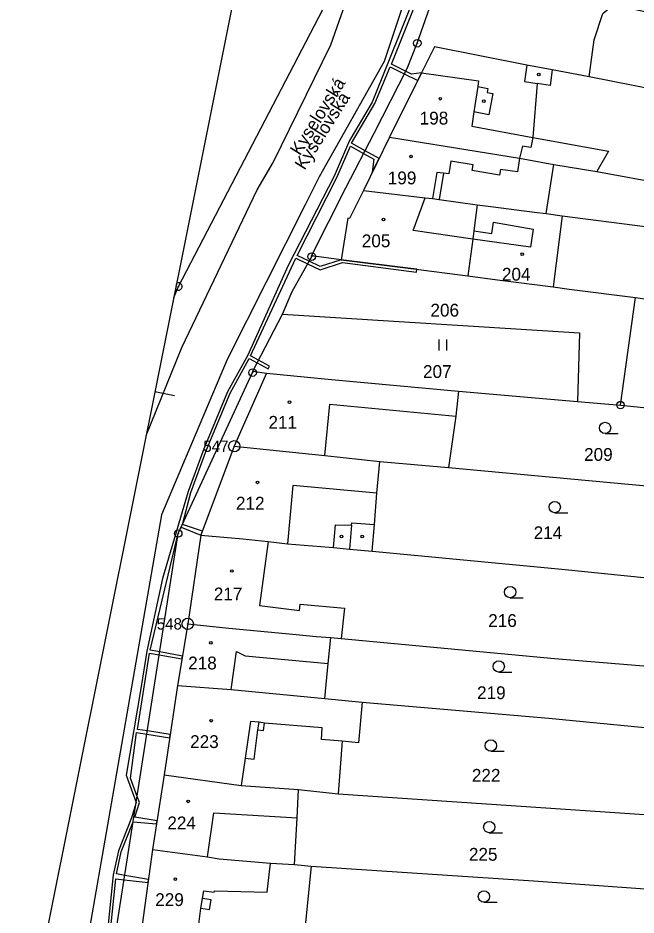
# Model space of a CAD drawing. Extents: x -548552 to -543113, y -1131925 to -1123599.
# Drawn here: x -547871.4 to -547789.4, y -1128742.6 to -1128623.7 of the extents above; entities that cross this region are included whole.
import ezdxf

# ---------------------------------------------------------------- set-up
doc = ezdxf.new("R2010")
doc.units = 0
for name, color, linetype in [('Hranice parcel', 7, 'Continuous'), ('Parcelní čísla', 7, 'Continuous'), ('Pop  PČ popisy', 7, 'Continuous'), ('Profile', 7, 'Continuous'), ('Vnitřní kresba', 7, 'Continuous'), ('Věcná břemena k části', 7, 'Continuous'), ('Značky bodu BP', 7, 'Continuous'), ('Značky budov', 7, 'Continuous'), ('Značky kultur', 7, 'Continuous')]:
    doc.layers.add(name, color=color, linetype=linetype)

msp = doc.modelspace()

# ---------------------------------------------------------------- linework, layer by layer
at = {"layer": 'Hranice parcel'}
for p, q in [((-547795.59, -1128631.51), (-547800.47, -1128630.56)), ((-547777.08, -1128635.11), (-547795.59, -1128631.51)), ((-547822.05, -1128639.5), (-547825.53, -1128646.56)), ((-547801.26, -1128649.63), (-547800.27, -1128643.11)), ((-547800.27, -1128643.11), (-547794.54, -1128644.04)), ((-547801.26, -1128649.63), (-547799.14, -1128649.91)), ((-547799.14, -1128649.91), (-547800.37, -1128659.33)), ((-547828.47, -1128655.74), (-547832.42, -1128655.21)), ((-547850.68, -1128660.77), (-547850.07, -1128659.3)), ((-547791.42, -1128675.02), (-547789.45, -1128660.77)), ((-547789.45, -1128660.77), (-547766.55, -1128663.74)), ((-547840.17, -1128670.51), (-547836.25, -1128662.98)), ((-547838.39, -1128670.79), (-547842.65, -1128680.47)), ((-547840.17, -1128670.51), (-547838.39, -1128670.79)), ((-547812.92, -1128673.18), (-547797.11, -1128674.52)), ((-547797.11, -1128674.52), (-547791.42, -1128675.02)), ((-547791.42, -1128675.02), (-547769.55, -1128677.24)), ((-547842.65, -1128680.47), (-547847.09, -1128692.27)), ((-547823.35, -1128682.5), (-547814.23, -1128683.29)), ((-547847.09, -1128692.27), (-547848.83, -1128704.02)), ((-547848.83, -1128704.02), (-547850.18, -1128712.21)), ((-547829.86, -1128705.82), (-547828.46, -1128705.95)), ((-547850.18, -1128712.21), (-547851.96, -1128724.04)), ((-547830.62, -1128713.93), (-547825.69, -1128714.42)), ((-547851.96, -1128724.04), (-547853.48, -1128733.93)), ((-547834.13, -1128725.99), (-547828.86, -1128726.57)), ((-547853.48, -1128733.93), (-547854.87, -1128743.9)), ((-547834.67, -1128735.94), (-547832.47, -1128736.13)), ((-547832.47, -1128736.13), (-547833.45, -1128745.9))]:
    msp.add_line(p, q, dxfattribs=at)
for points in [[(-547850.07, -1128659.3), (-547829.27, -1128619.41), (-547824.83, -1128606.69), (-547821.09, -1128584.37)], [(-547832.42, -1128655.21), (-547827.86, -1128646.2), (-547824.08, -1128638.95), (-547819.74, -1128630.4), (-547818.38, -1128627.05), (-547814.34, -1128615.45)], [(-547795.59, -1128631.51), (-547794.91, -1128626.61), (-547793.76, -1128623.1), (-547792.38, -1128621.97), (-547775.04, -1128625.56)], [(-547800.47, -1128630.56), (-547803.84, -1128629.95), (-547816.1, -1128627.5), (-547817.8, -1128630.95), (-547822.05, -1128639.5)], [(-547800.47, -1128630.56), (-547800.76, -1128632.65), (-547802.47, -1128632.38), (-547803.05, -1128639.53), (-547793, -1128641.33), (-547794.54, -1128644.04)], [(-547822.05, -1128639.5), (-547804.81, -1128642.28), (-547800.27, -1128643.11)], [(-547794.54, -1128644.04), (-547785.42, -1128645.71), (-547763.41, -1128648.8)], [(-547825.53, -1128646.56), (-547827.39, -1128650.28), (-547827.58, -1128650.22), (-547828.47, -1128655.74)], [(-547825.53, -1128646.56), (-547817.34, -1128647.52), (-547816.35, -1128647.64), (-547815.46, -1128647.76), (-547810.42, -1128648.48)], [(-547810.42, -1128648.48), (-547810.86, -1128651.93), (-547810.99, -1128653.02), (-547811.68, -1128657.87)], [(-547810.42, -1128648.48), (-547808.6, -1128648.68), (-547802.85, -1128649.44), (-547801.26, -1128649.63)], [(-547799.14, -1128649.91), (-547788.15, -1128651.35), (-547764.47, -1128654.22)], [(-547836.25, -1128662.98), (-547834.97, -1128659.97), (-547832.38, -1128655.33), (-547832.42, -1128655.21)], [(-547828.47, -1128655.74), (-547819.22, -1128656.9), (-547811.68, -1128657.87)], [(-547811.68, -1128657.87), (-547807.74, -1128658.42), (-547800.37, -1128659.33)], [(-547800.37, -1128659.33), (-547798.25, -1128659.63), (-547789.45, -1128660.77)], [(-547836.25, -1128662.98), (-547796.88, -1128665.42), (-547797.11, -1128674.52)], [(-547867.55, -1128806.35), (-547865.19, -1128788.58), (-547863.89, -1128780.29), (-547850.09, -1128692.04), (-547840.22, -1128670.71), (-547840.17, -1128670.51)], [(-547838.39, -1128670.79), (-547829.76, -1128671.64), (-547812.92, -1128673.18)], [(-547812.92, -1128673.18), (-547813.26, -1128676.5), (-547814.23, -1128683.29)], [(-547842.65, -1128680.47), (-547830.65, -1128681.7), (-547823.35, -1128682.5)], [(-547824.36, -1128694.39), (-547824.06, -1128690.83), (-547823.74, -1128686.69), (-547823.35, -1128682.5)], [(-547814.23, -1128683.29), (-547798, -1128684.77), (-547771.68, -1128687.22)], [(-547847.09, -1128692.27), (-547841.51, -1128692.74), (-547838.14, -1128693.12)], [(-547838.14, -1128693.12), (-547839.32, -1128701.6), (-547833.98, -1128702.23), (-547833.92, -1128701.4), (-547828.05, -1128701.93), (-547828.46, -1128705.95)], [(-547838.14, -1128693.12), (-547835.59, -1128693.4), (-547830.06, -1128693.85), (-547829.51, -1128693.9), (-547827.37, -1128694.11), (-547824.36, -1128694.39)], [(-547824.36, -1128694.39), (-547799.19, -1128696.78), (-547774.38, -1128699.28)], [(-547848.83, -1128704.02), (-547843.37, -1128704.57), (-547834.45, -1128705.44), (-547831.77, -1128705.7), (-547829.86, -1128705.82)], [(-547830.62, -1128713.93), (-547830.18, -1128709.26), (-547829.86, -1128705.82)], [(-547828.46, -1128705.95), (-547800.19, -1128708.6), (-547777.07, -1128710.5)], [(-547850.18, -1128712.21), (-547843.08, -1128712.74), (-547830.62, -1128713.93)], [(-547825.69, -1128714.42), (-547826.19, -1128719.77), (-547828.34, -1128719.58), (-547828.86, -1128726.57)], [(-547825.69, -1128714.42), (-547800.94, -1128716.54), (-547778.64, -1128718.69)], [(-547851.96, -1128724.04), (-547841.73, -1128725.44), (-547834.13, -1128725.99)], [(-547834.67, -1128735.94), (-547834.31, -1128729.75), (-547834.13, -1128725.99)], [(-547828.86, -1128726.57), (-547802.01, -1128728.36), (-547781.05, -1128729.77)], [(-547853.48, -1128733.93), (-547846.2, -1128734.9), (-547844.64, -1128735.15), (-547837.84, -1128735.75), (-547834.67, -1128735.94)], [(-547832.47, -1128736.13), (-547802.96, -1128738.09), (-547783.19, -1128739.49)]]:
    msp.add_lwpolyline(points, dxfattribs=at)
at = {"layer": 'Profile'}
for p, q in [((-547825.13, -1128533.31), (-547848.24, -1128648.59)), ((-547848.24, -1128648.59), (-547871.35, -1128763.87)), ((-547848.24, -1128648.59), (-547871.35, -1128763.87)), ((-547850.6, -1128673.77), (-547853.19, -1128673.25))]:
    msp.add_line(p, q, dxfattribs=at)
at = {"layer": 'Vnitřní kresba'}
for p, q in [((-547829.84, -1128627.27), (-547820.58, -1128600.75)), ((-547813.89, -1128602.82), (-547822.77, -1128629.46)), ((-547837.5, -1128642.86), (-547829.84, -1128627.27)), ((-547822.77, -1128629.46), (-547831.4, -1128644.74)), ((-547803.84, -1128629.95), (-547804.16, -1128632.11)), ((-547817.8, -1128630.95), (-547810.24, -1128632.01)), ((-547810.24, -1128632.01), (-547810.36, -1128632.8)), ((-547810.36, -1128632.8), (-547810.87, -1128636.13)), ((-547810.36, -1128632.8), (-547809.03, -1128633.03)), ((-547809.03, -1128633.03), (-547809.11, -1128633.56)), ((-547804.16, -1128632.11), (-547802.47, -1128632.38)), ((-547809.11, -1128633.56), (-547808.36, -1128633.7)), ((-547808.36, -1128633.7), (-547808.87, -1128636.54)), ((-547810.87, -1128636.13), (-547811.16, -1128638.03)), ((-547808.87, -1128636.54), (-547810.87, -1128636.13)), ((-547811.16, -1128638.03), (-547803.05, -1128639.53)), ((-547803.05, -1128639.53), (-547803.32, -1128640.88)), ((-547804.42, -1128640.68), (-547804.81, -1128642.28)), ((-547803.32, -1128640.88), (-547804.42, -1128640.68)), ((-547813.94, -1128642.69), (-547814.21, -1128644.35)), ((-547810.98, -1128643.17), (-547813.94, -1128642.69)), ((-547804.81, -1128642.28), (-547805.08, -1128644.08)), ((-547839.63, -1128646.49), (-547837.5, -1128642.86)), ((-547811.09, -1128643.91), (-547810.98, -1128643.17)), ((-547807.46, -1128644.53), (-547811.09, -1128643.91)), ((-547807.35, -1128643.76), (-547807.46, -1128644.53)), ((-547805.08, -1128644.08), (-547807.35, -1128643.76)), ((-547831.4, -1128644.74), (-547833.27, -1128648.46)), ((-547815.8, -1128644.18), (-547816.35, -1128647.64)), ((-547814.9, -1128644.28), (-547815.8, -1128644.18)), ((-547814.9, -1128644.28), (-547815.46, -1128647.76)), ((-547814.21, -1128644.35), (-547814.9, -1128644.28)), ((-547849.62, -1128667.38), (-547839.63, -1128646.49)), ((-547833.27, -1128648.46), (-547843.6, -1128668.97)), ((-547818.94, -1128651.87), (-547817.34, -1128647.52)), ((-547808.49, -1128652.26), (-547808.28, -1128650.78)), ((-547808.28, -1128650.78), (-547803, -1128651.69)), ((-547810.99, -1128653.02), (-547818.94, -1128651.87)), ((-547810.86, -1128651.93), (-547808.49, -1128652.26)), ((-547803, -1128651.69), (-547803.34, -1128654.08)), ((-547803.34, -1128654.08), (-547810.99, -1128653.02)), ((-547854.35, -1128679.06), (-547849.62, -1128667.38)), ((-547843.6, -1128668.97), (-547852.32, -1128689.57)), ((-547830.65, -1128681.7), (-547829.99, -1128674.9)), ((-547829.99, -1128674.9), (-547813.26, -1128676.5)), ((-547834.88, -1128685.69), (-547835.59, -1128693.4)), ((-547823.74, -1128686.69), (-547834.88, -1128685.69)), ((-547852.32, -1128689.57), (-547864.18, -1128757.61)), ((-547829.51, -1128693.9), (-547829.24, -1128690.87)), ((-547829.24, -1128690.87), (-547827.11, -1128690.94)), ((-547827.11, -1128690.94), (-547827.37, -1128694.11)), ((-547827.11, -1128690.94), (-547827.07, -1128690.62)), ((-547827.07, -1128690.62), (-547824.06, -1128690.83)), ((-547843.08, -1128712.74), (-547842.37, -1128707.67)), ((-547842.37, -1128707.67), (-547841.2, -1128708.25)), ((-547841.2, -1128708.25), (-547830.18, -1128709.26)), ((-547840.49, -1128716.96), (-547841.2, -1128721.83)), ((-547839.37, -1128717.06), (-547840.49, -1128716.96)), ((-547839.51, -1128718.07), (-547839.37, -1128717.06)), ((-547838.66, -1128717.2), (-547839.37, -1128717.06)), ((-547838.78, -1128718.17), (-547838.66, -1128717.2)), ((-547830.98, -1128717.82), (-547838.66, -1128717.2)), ((-547840.01, -1128721.97), (-547839.51, -1128718.07)), ((-547839.51, -1128718.07), (-547838.78, -1128718.17)), ((-547831.07, -1128719.35), (-547830.98, -1128717.82)), ((-547828.34, -1128719.58), (-547831.07, -1128719.35)), ((-547841.2, -1128721.83), (-547841.73, -1128725.44)), ((-547841.2, -1128721.83), (-547840.01, -1128721.97)), ((-547846.2, -1128734.9), (-547845.36, -1128729.07)), ((-547845.36, -1128729.07), (-547834.31, -1128729.75)), ((-547838.27, -1128739.61), (-547837.84, -1128735.75)), ((-547846.85, -1128740.44), (-547846.69, -1128739.4)), ((-547846.69, -1128739.4), (-547845.3, -1128739.61)), ((-547845.3, -1128739.61), (-547845.27, -1128739.41)), ((-547845.27, -1128739.41), (-547838.27, -1128739.61)), ((-547847.07, -1128741.73), (-547846.85, -1128740.44)), ((-547845.73, -1128740.59), (-547846.85, -1128740.44)), ((-547845.95, -1128741.88), (-547845.73, -1128740.59)), ((-547847.5, -1128744.89), (-547847.07, -1128741.73)), ((-547847.07, -1128741.73), (-547845.95, -1128741.88))]:
    msp.add_line(p, q, dxfattribs=at)
at = {"layer": 'Věcná břemena k části'}
for points in [[(-547816.31, -1128614.81), (-547824.35, -1128634.84), (-547827.37, -1128639.95), (-547829.41, -1128644.65), (-547835.49, -1128656.49), (-547840.91, -1128668.49), (-547843.57, -1128673.24), (-547846.7, -1128680.8), (-547848.79, -1128686.47), (-547852.18, -1128698), (-547854.26, -1128707.63), (-547855.01, -1128712.34), (-547856.98, -1128724.06), (-547855.67, -1128727.71), (-547856.3, -1128729.75), (-547858.03, -1128734.11), (-547858.7, -1128737.3), (-547859.45, -1128744.7)], [(-547821.97, -1128630.18), (-547820.1, -1128631.11), (-547818.32, -1128632), (-547817.8, -1128630.95), (-547819.13, -1128631.15), (-547819.92, -1128630.75), (-547821.81, -1128629.81), (-547815.99, -1128615.28)], [(-547859.05, -1128744.68), (-547858.35, -1128737.84), (-547857.27, -1128737.96), (-547854.09, -1128738.3), (-547854.03, -1128737.9), (-547857.18, -1128737.37), (-547858.26, -1128737.18), (-547857.65, -1128734.23), (-547856.06, -1128730.25), (-547852.96, -1128730.53), (-547852.9, -1128730.12), (-547855.85, -1128729.66), (-547855.24, -1128727.72), (-547855.54, -1128726.89), (-547856.41, -1128724.46), (-547855.62, -1128718.41), (-547854.25, -1128718.63), (-547851.22, -1128719.11), (-547851.15, -1128718.67), (-547854.18, -1128718.22), (-547855.51, -1128718.02), (-547853.89, -1128707.9), (-547852.61, -1128708.13), (-547849.6, -1128708.67), (-547849.53, -1128708.28), (-547852.54, -1128707.74), (-547853.82, -1128707.51), (-547850.09, -1128692.04), (-547849.71, -1128691.22), (-547847.09, -1128692.27), (-547846.88, -1128691.72), (-547849.54, -1128690.84), (-547848.41, -1128686.59), (-547846.32, -1128680.94), (-547843.21, -1128673.42), (-547840.66, -1128668.86), (-547839.6, -1128669.42), (-547838.16, -1128670.2), (-547837.98, -1128669.84), (-547839.42, -1128669.07), (-547840.48, -1128668.5), (-547834.5, -1128655.55), (-547832.92, -1128656.3), (-547831.27, -1128657.1), (-547828.3, -1128656.09), (-547818.48, -1128657.38), (-547818.43, -1128657), (-547819.22, -1128656.9), (-547828.47, -1128655.74), (-547831.25, -1128656.66), (-547832.73, -1128655.95), (-547834.31, -1128655.19), (-547829.05, -1128644.83), (-547827.25, -1128640.68), (-547825.49, -1128641.66), (-547824.15, -1128642.41), (-547824.34, -1128644.15), (-547823.45, -1128642.34), (-547825.31, -1128641.3), (-547827.11, -1128640.3), (-547823.99, -1128635.02), (-547821.97, -1128630.18)]]:
    msp.add_lwpolyline(points, dxfattribs=at)
at = {"layer": 'Značky bodu BP'}
msp.add_line((-547850.3, -1128658.86), (-547850.45, -1128659.62), dxfattribs=at)
for centre, radius in [((-547818.38, -1128627.05), 0.5), ((-547818.38, -1128627.05), 0.0303), ((-547832.38, -1128655.33), 0.5), ((-547832.38, -1128655.33), 0.0303), ((-547850.07, -1128659.3), 0.0303), ((-547840.22, -1128670.71), 0.5), ((-547840.22, -1128670.71), 0.0303), ((-547791.42, -1128675.02), 0.5), ((-547791.42, -1128675.02), 0.0303), ((-547842.65, -1128680.47), 0.75), ((-547842.65, -1128680.47), 0.03), ((-547850.09, -1128692.04), 0.5), ((-547850.09, -1128692.04), 0.0303), ((-547848.83, -1128704.02), 0.75), ((-547848.83, -1128704.02), 0.03)]:
    msp.add_circle(centre, radius, dxfattribs=at)
msp.add_arc((-547850.07, -1128659.3), 0.5, 220.296, 117.0347, dxfattribs=at)
at = {"layer": 'Značky budov'}
for centre in [(-547802.27, -1128631.19), (-547815.32, -1128634.4), (-547809.56, -1128634.72), (-547819.21, -1128642.06), (-547822.85, -1128650.4), (-547804.45, -1128655.01), (-547835.34, -1128674.64), (-547839.57, -1128685.26), (-547828.42, -1128692.44), (-547825.67, -1128692.44), (-547842.98, -1128697.01), (-547845.76, -1128706.54), (-547845.72, -1128716.86), (-547848.77, -1128727.55), (-547850.47, -1128737.87)]:
    msp.add_circle(centre, 0.175, dxfattribs=at)
at = {"layer": 'Značky kultur'}
for p, q in [((-547815.47, -1128667.8), (-547815.47, -1128666.3)), ((-547814.47, -1128667.8), (-547814.47, -1128666.3)), ((-547793.46, -1128678.79), (-547791.71, -1128678.79)), ((-547800.15, -1128689.28), (-547798.4, -1128689.28)), ((-547806.06, -1128700.56), (-547804.31, -1128700.56)), ((-547807.57, -1128710.41), (-547805.82, -1128710.41)), ((-547808.62, -1128720.9), (-547806.87, -1128720.9)), ((-547808.83, -1128731.71), (-547807.08, -1128731.71)), ((-547809.54, -1128740.91), (-547807.79, -1128740.91))]:
    msp.add_line(p, q, dxfattribs=at)
for centre in [(-547793.46, -1128678.04), (-547800.15, -1128688.53), (-547806.06, -1128699.81), (-547807.57, -1128709.66), (-547808.62, -1128720.15), (-547808.83, -1128730.96), (-547809.54, -1128740.16)]:
    msp.add_circle(centre, 0.75, dxfattribs=at)

# ---------------------------------------------------------------- texts
at = {"layer": 'Parcelní čísla'}
for s, p in [('198', (-547818.06, -1128637.82)), ('199', (-547822.29, -1128645.75)), ('205', (-547825.74, -1128654.09)), ('204', (-547807.15, -1128658.52)), ('206', (-547816.63, -1128663.28)), ('207', (-547817.62, -1128671.42)), ('211', (-547838.12, -1128678.15)), ('209', (-547796.25, -1128682.41)), ('212', (-547842.43, -1128688.87)), ('214', (-547802.94, -1128692.79)), ('217', (-547845.37, -1128700.91)), ('216', (-547808.97, -1128704.43)), ('218', (-547848.77, -1128710.06)), ('219', (-547810.45, -1128714)), ('223', (-547848.51, -1128720.48)), ('222', (-547811.14, -1128724.95)), ('224', (-547851.53, -1128731.26)), ('225', (-547811.53, -1128735.42)), ('229', (-547853.14, -1128741.43))]:
    msp.add_text(s, height=1.7, dxfattribs=at).set_placement(p)
at = {"layer": 'Pop  PČ popisy'}
for p in [(-547833.93, -1128642.04), (-547833.32, -1128643.96)]:
    msp.add_text('Kyselovská', height=1.7, rotation=58, dxfattribs=at).set_placement(p)
at = {"layer": 'Značky bodu BP'}
for s, p in [('547', (-547846.76, -1128681.22)), ('548', (-547852.94, -1128704.77))]:
    msp.add_text(s, height=1.5, dxfattribs=at).set_placement(p)

doc.saveas('drawing.dxf')
